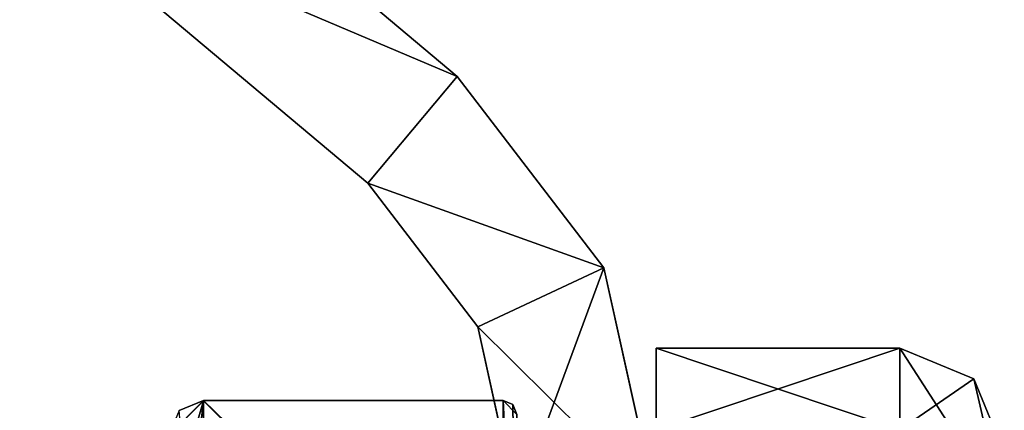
# Model space of a CAD drawing. Header units: millimetres. Extents: x -12 to 310, y -379 to 242.
# Tile 240 of 656: x -9.14 to 5, y 27.61 to 33.21. Entities that reach past the tile are written whole.
import ezdxf

# ---------------------------------------------------------------- set-up
doc = ezdxf.new("R2010")
doc.units = ezdxf.units.MM
doc.header["$LTSCALE"] = 65.185185
for name, color, linetype in [('2064', 7, 'CONTINUOUS'), ('2065', 7, 'CONTINUOUS'), ('2066', 7, 'CONTINUOUS'), ('2067', 7, 'CONTINUOUS'), ('2068', 7, 'CONTINUOUS'), ('2070', 7, 'CONTINUOUS'), ('39', 7, 'CONTINUOUS'), ('44', 7, 'CONTINUOUS'), ('48', 7, 'CONTINUOUS'), ('49', 7, 'CONTINUOUS'), ('559', 7, 'CONTINUOUS'), ('59', 7, 'CONTINUOUS'), ('60', 7, 'CONTINUOUS'), ('613', 7, 'CONTINUOUS'), ('614', 7, 'CONTINUOUS'), ('615', 7, 'CONTINUOUS'), ('616', 7, 'CONTINUOUS'), ('617', 7, 'CONTINUOUS'), ('618', 7, 'CONTINUOUS')]:
    doc.layers.add(name, color=color, linetype=linetype)

msp = doc.modelspace()

# ---------------------------------------------------------------- linework, layer by layer
at = {"layer": '2064', "linetype": 'CONTINUOUS'}
for points in [[(-2.2, 27.75, 35), (-2, 23.572, 30.951), (-2.2, 23.574, 30.751), (-2.2, 27.75, 35)], [(-2, 23.572, 30.951), (-2.2, 27.75, 35), (-2.059, 27.691, 35), (-2, 23.572, 30.951)], [(-2, 27.55, 35), (-2, 23.572, 30.951), (-2.059, 27.691, 35), (-2, 27.55, 35)]]:
    msp.add_3dface(points, dxfattribs=at)
at = {"layer": '2065', "linetype": 'CONTINUOUS'}
for points in [[(-2.2, 27.75, 35), (-2.2, 23.574, 30.751), (-6.5, 27.75, 35), (-2.2, 27.75, 35)], [(-6.5, 27.75, 35), (-2.2, 23.574, 30.751), (-6.5, 23.609, 30.751), (-6.5, 27.75, 35)]]:
    msp.add_3dface(points, dxfattribs=at)
at = {"layer": '2066', "linetype": 'CONTINUOUS'}
for points in [[(-2.2, 27.75, 35), (-6.5, 27.75, 35), (-6.5, 27.749, 35.109), (-2.2, 27.75, 35)], [(-2.2, 27.75, 35), (-6.5, 27.749, 35.109), (-2.2, 27.749, 35.074), (-2.2, 27.75, 35)], [(-6.5, 27.744, 35.218), (-2.2, 27.747, 35.148), (-6.5, 27.749, 35.109), (-6.5, 27.744, 35.218)], [(-6.5, 27.749, 35.109), (-2.2, 27.747, 35.148), (-2.2, 27.749, 35.074), (-6.5, 27.749, 35.109)], [(-2.2, 23.426, 39.249), (-2.2, 27.747, 35.148), (-6.5, 27.744, 35.218), (-2.2, 23.426, 39.249)], [(-6.5, 23.391, 39.249), (-2.2, 23.426, 39.249), (-6.5, 27.744, 35.218), (-6.5, 23.391, 39.249)]]:
    msp.add_3dface(points, dxfattribs=at)
at = {"layer": '2067', "linetype": 'CONTINUOUS'}
for points in [[(-2.059, 27.691, 35), (-2.2, 27.75, 35), (-2.2, 27.749, 35.074), (-2.059, 27.691, 35)], [(-2, 27.549, 35.07), (-2, 27.55, 35), (-2.2, 27.749, 35.074), (-2, 27.549, 35.07)], [(-2, 27.55, 35), (-2.059, 27.691, 35), (-2.2, 27.749, 35.074), (-2, 27.55, 35)], [(-2.2, 27.747, 35.148), (-2, 27.549, 35.07), (-2.2, 27.749, 35.074), (-2.2, 27.747, 35.148)], [(-2, 27.548, 35.141), (-2, 27.549, 35.07), (-2.2, 27.747, 35.148), (-2, 27.548, 35.141)], [(-2, 27.548, 35.141), (-2.2, 27.747, 35.148), (-2.2, 23.426, 39.249), (-2, 27.548, 35.141)]]:
    msp.add_3dface(points, dxfattribs=at)
at = {"layer": '2068', "linetype": 'CONTINUOUS'}
for points in [[(-6.5, 27.749, 35.109), (-6.5, 27.75, 35), (-7, 27.249, 35.096), (-6.5, 27.749, 35.109)], [(-7, 27.249, 35.096), (-6.5, 27.75, 35), (-6.854, 27.604, 35), (-7, 27.249, 35.096)], [(-6.5, 27.744, 35.218), (-6.5, 27.749, 35.109), (-7, 27.245, 35.193), (-6.5, 27.744, 35.218)], [(-7, 27.245, 35.193), (-6.5, 27.749, 35.109), (-7, 27.249, 35.096), (-7, 27.245, 35.193)], [(-6.5, 23.391, 39.249), (-6.5, 27.744, 35.218), (-7, 23.406, 38.749), (-6.5, 23.391, 39.249)], [(-6.5, 27.744, 35.218), (-7, 27.245, 35.193), (-7, 26.048, 37.752), (-6.5, 27.744, 35.218)], [(-7, 23.406, 38.749), (-6.5, 27.744, 35.218), (-7, 26.048, 37.752), (-7, 23.406, 38.749)]]:
    msp.add_3dface(points, dxfattribs=at)
at = {"layer": '2070', "linetype": 'CONTINUOUS'}
msp.add_3dface([(-6.5, 27.75, 35), (-6.5, 23.609, 30.751), (-6.854, 27.604, 35), (-6.5, 27.75, 35)], dxfattribs=at)
at = {"layer": '39', "linetype": 'CONTINUOUS'}
for points in [[(-7.857, 36.593, 175), (-9.142, 35.06, 175), (-2.858, 32.398, 175), (-7.857, 36.593, 175)], [(-9.142, 35.06, 175), (-4.143, 30.866, 175), (-2.858, 32.398, 175), (-9.142, 35.06, 175)], [(-2.858, 32.398, 175), (-4.143, 30.866, 175), (-0.75, 29.65, 175), (-2.858, 32.398, 175)], [(-4.143, 30.866, 175), (-2.563, 28.805, 175), (-0.75, 29.65, 175), (-4.143, 30.866, 175)], [(-2.563, 28.805, 175), (-2, 26.27, 175), (-0.75, 29.65, 175), (-2.563, 28.805, 175)], [(-0.75, 29.65, 175), (-2, 26.27, 175), (0, 26.27, 175), (-0.75, 29.65, 175)]]:
    msp.add_3dface(points, dxfattribs=at)
at = {"layer": '44', "linetype": 'CONTINUOUS'}
for points in [[(-2.858, 32.398, -175), (-9.142, 35.06, -175), (-7.857, 36.593, -175), (-2.858, 32.398, -175)], [(-4.143, 30.866, -175), (-9.142, 35.06, -175), (-2.858, 32.398, -175), (-4.143, 30.866, -175)], [(-0.75, 29.65, -175), (-4.143, 30.866, -175), (-2.858, 32.398, -175), (-0.75, 29.65, -175)], [(-2.563, 28.805, -175), (-4.143, 30.866, -175), (-0.75, 29.65, -175), (-2.563, 28.805, -175)], [(0, 26.27, -175), (-2.563, 28.805, -175), (-0.75, 29.65, -175), (0, 26.27, -175)], [(-2, 26.27, -175), (-2.563, 28.805, -175), (0, 26.27, -175), (-2, 26.27, -175)]]:
    msp.add_3dface(points, dxfattribs=at)
at = {"layer": '48', "linetype": 'CONTINUOUS'}
for points in [[(-7.857, 36.593, 175), (-2.858, 32.398, 175), (-2.858, 32.398, -175), (-7.857, 36.593, 175)], [(-7.857, 36.593, 175), (-2.858, 32.398, -175), (-7.857, 36.593, -175), (-7.857, 36.593, 175)]]:
    msp.add_3dface(points, dxfattribs=at)
at = {"layer": '49', "linetype": 'CONTINUOUS'}
for points in [[(-2.858, 32.398, 175), (-0.75, 29.65, 175), (-2.858, 32.398, -175), (-2.858, 32.398, 175)], [(-0.75, 29.65, 175), (-0.75, 29.65, -175), (-2.858, 32.398, -175), (-0.75, 29.65, 175)], [(-0.75, 29.65, 175), (0, 26.27, 175), (-0.75, 29.65, -175), (-0.75, 29.65, 175)], [(-0.75, 29.65, -175), (0, 26.27, 175), (0, 26.259, 34.984), (-0.75, 29.65, -175)], [(0, 26.27, -175), (-0.75, 29.65, -175), (0, 26.259, 34.984), (0, 26.27, -175)]]:
    msp.add_3dface(points, dxfattribs=at)
at = {"layer": '559', "linetype": 'CONTINUOUS'}
for points in [[(0, 28.5, 34.195), (0, 27.33, 30.982), (0, 25.409, 33.091), (0, 28.5, 34.195)], [(0, 28.5, 35.805), (0, 28.5, 34.195), (0, 26.2, 35), (0, 28.5, 35.805)], [(0, 26.2, 35), (0, 28.5, 34.195), (0, 25.409, 33.091), (0, 26.2, 35)], [(0, 27.33, 39.018), (0, 28.5, 35.805), (0, 23.5, 37.7), (0, 27.33, 39.018)], [(0, 23.5, 37.7), (0, 28.5, 35.805), (0, 25.409, 36.909), (0, 23.5, 37.7)], [(0, 25.409, 36.909), (0, 28.5, 35.805), (0, 26.2, 35), (0, 25.409, 36.909)]]:
    msp.add_3dface(points, dxfattribs=at)
at = {"layer": '59', "linetype": 'CONTINUOUS'}
for points in [[(-2.563, 28.805, 175), (-4.143, 30.866, 175), (-2.563, 28.805, -175), (-2.563, 28.805, 175)], [(-4.143, 30.866, 175), (-4.143, 30.866, -175), (-2.563, 28.805, -175), (-4.143, 30.866, 175)], [(-2, 26.27, 175), (-2.563, 28.805, 175), (-2, 26.259, 34.983), (-2, 26.27, 175)], [(-2.563, 28.805, 175), (-2.563, 28.805, -175), (-2, 26.27, -175), (-2.563, 28.805, 175)], [(-2.563, 28.805, 175), (-2, 26.27, -175), (-2, 26.259, 34.983), (-2.563, 28.805, 175)]]:
    msp.add_3dface(points, dxfattribs=at)
at = {"layer": '60', "linetype": 'CONTINUOUS'}
for points in [[(-4.143, 30.866, 175), (-9.142, 35.06, 175), (-9.142, 35.06, -175), (-4.143, 30.866, 175)], [(-4.143, 30.866, 175), (-9.142, 35.06, -175), (-4.143, 30.866, -175), (-4.143, 30.866, 175)]]:
    msp.add_3dface(points, dxfattribs=at)
at = {"layer": '613', "linetype": 'CONTINUOUS'}
for points in [[(3.5, 28.5, 35.805), (3.5, 27.33, 39.018), (4.561, 28.061, 35.805), (3.5, 28.5, 35.805)], [(3.5, 27.33, 39.018), (5, 27, 35.805), (4.561, 28.061, 35.805), (3.5, 27.33, 39.018)]]:
    msp.add_3dface(points, dxfattribs=at)
at = {"layer": '614', "linetype": 'CONTINUOUS'}
for points in [[(0, 28.5, 35.805), (0, 27.33, 39.018), (3.5, 28.5, 35.805), (0, 28.5, 35.805)], [(3.5, 28.5, 35.805), (0, 27.33, 39.018), (3.5, 27.33, 39.018), (3.5, 28.5, 35.805)]]:
    msp.add_3dface(points, dxfattribs=at)
at = {"layer": '615', "linetype": 'CONTINUOUS'}
for points in [[(0, 28.5, 34.195), (0, 28.5, 35.805), (3.5, 28.5, 35.805), (0, 28.5, 34.195)], [(0, 28.5, 34.195), (3.5, 28.5, 35.805), (3.5, 28.5, 34.195), (0, 28.5, 34.195)]]:
    msp.add_3dface(points, dxfattribs=at)
at = {"layer": '616', "linetype": 'CONTINUOUS'}
for points in [[(3.5, 28.5, 35.805), (4.561, 28.061, 35.805), (3.5, 28.5, 34.195), (3.5, 28.5, 35.805)], [(3.5, 28.5, 34.195), (4.561, 28.061, 35.805), (4.561, 28.061, 34.195), (3.5, 28.5, 34.195)], [(5, 27, 35.805), (5, 27, 34.195), (4.561, 28.061, 34.195), (5, 27, 35.805)], [(4.561, 28.061, 35.805), (5, 27, 35.805), (4.561, 28.061, 34.195), (4.561, 28.061, 35.805)]]:
    msp.add_3dface(points, dxfattribs=at)
at = {"layer": '617', "linetype": 'CONTINUOUS'}
for points in [[(5, 26.181, 31.946), (3.5, 28.5, 34.195), (4.561, 28.061, 34.195), (5, 26.181, 31.946)], [(3.5, 28.5, 34.195), (5, 26.181, 31.946), (3.5, 27.33, 30.982), (3.5, 28.5, 34.195)], [(5, 27, 34.195), (5, 26.181, 31.946), (4.561, 28.061, 34.195), (5, 27, 34.195)]]:
    msp.add_3dface(points, dxfattribs=at)
at = {"layer": '618', "linetype": 'CONTINUOUS'}
for points in [[(0, 27.33, 30.982), (0, 28.5, 34.195), (3.5, 27.33, 30.982), (0, 27.33, 30.982)], [(0, 28.5, 34.195), (3.5, 28.5, 34.195), (3.5, 27.33, 30.982), (0, 28.5, 34.195)]]:
    msp.add_3dface(points, dxfattribs=at)

doc.saveas('drawing.dxf')
